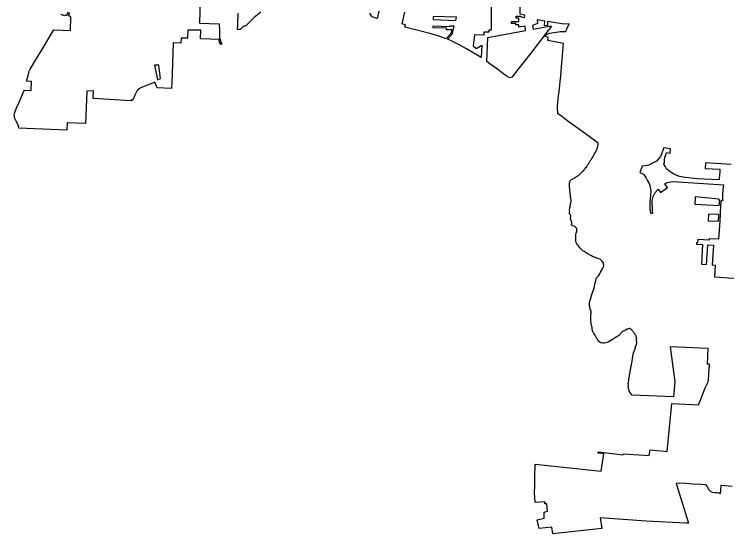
# Model space of a CAD drawing. Extents: x 1597222 to 1925846, y 496284 to 911751.
# Drawn here: x 1784005 to 1831756, y 659247 to 694035 of the extents above; entities that cross this region are included whole.
import ezdxf

# ---------------------------------------------------------------- set-up
doc = ezdxf.new("R2010")
doc.units = 0
doc.layers.add('GM_X_Corporation', color=7, linetype='Continuous')

msp = doc.modelspace()

# ---------------------------------------------------------------- linework, layer by layer
at = {"layer": 'GM_X_Corporation'}
for points in [[(1796454, 695040), (1796416, 693437), (1797732, 693391), (1797750, 692915), (1797765, 692483), (1797798, 692324), (1797855, 692180), (1797917, 692053), (1797878, 692016), (1797761, 692155), (1797739, 692347), (1797135, 692373), (1796483, 692401), (1796502, 692961), (1795648, 692976), (1795623, 692428), (1795183, 692443), (1795165, 692098), (1794646, 692113), (1794591, 690057), (1794554, 689062), (1793588, 689102), (1793430, 689495), (1792602, 689150), (1792522, 689120), (1792355, 689043), (1792357, 689019), (1792282, 688977), (1792273, 688982), (1792085, 688610), (1791929, 688257), (1791865, 688297), (1791829, 688232), (1789283, 688392), (1789311, 688902), (1788878, 688896), (1788791, 686723), (1787546, 686758), (1787521, 686284), (1784315, 686409), (1784297, 686550), (1784248, 686686), (1784135, 686884), (1784054, 687065), (1784026, 687166), (1784005, 687285), (1784016, 687404), (1784055, 687534), (1784161, 687771), (1784313, 688095), (1784468, 688460), (1784642, 688892), (1784665, 688961), (1785129, 688938), (1785159, 689533), (1784834, 689548), (1784931, 689934), (1784982, 690138), (1785006, 690224), (1785068, 690356), (1785346, 690811), (1785585, 691197), (1786031, 691948), (1786472, 692703), (1786647, 692995), (1787777, 692949), (1787788, 693850), (1787631, 693946), (1787720, 694143)], [(1815971, 694946), (1815970, 692976), (1815819, 692976), (1815819, 692836), (1815479, 692837), (1815479, 692637), (1814840, 692653), (1814755, 691919), (1814942, 691760), (1815003, 691763), (1815349, 691973), (1815292, 691132), (1814322, 691728), (1813877, 691966), (1813236, 692275), (1813040, 692360), (1813361, 692699), (1813402, 692854), (1813496, 693235), (1813185, 693246), (1813183, 693186), (1812059, 693228), (1812056, 693152), (1812956, 693119), (1812952, 693019), (1813336, 693005), (1813305, 692879), (1813271, 692749), (1812978, 692440), (1812941, 692401), (1812518, 692556), (1811855, 692744), (1811065, 692954), (1810190, 693173), (1810218, 693327), (1810196, 693333), (1809999, 693384), (1810180, 694175)], [(1832122, 662401), (1831365, 662472), (1831316, 661924), (1831266, 661966), (1831214, 661966), (1831082, 661979), (1830950, 661986), (1830799, 662005), (1830674, 662084), (1830547, 662190), (1830509, 662306), (1830444, 662430), (1830367, 662519), (1830047, 662543), (1829462, 662573), (1829006, 662601), (1828560, 662630), (1828432, 662619), (1828372, 662605), (1828393, 662538), (1829185, 659944), (1829005, 659953), (1826346, 660092), (1823279, 660307), (1823376, 659594), (1820105, 659247), (1820026, 659688), (1819193, 659600), (1819043, 660170), (1819529, 660281), (1819511, 660687), (1819745, 660769), (1819709, 661248), (1819573, 661248), (1819570, 661382), (1818918, 661330), (1818878, 661995), (1818887, 662426), (1818900, 663077), (1818925, 663896), (1823332, 663432), (1823518, 664608), (1823100, 664659), (1823103, 664672), (1823175, 664665), (1823170, 664722), (1824798, 664523), (1824853, 664602), (1826558, 664497), (1826621, 664858), (1827759, 664757), (1828076, 667971), (1829875, 667888), (1829895, 667927), (1829974, 668145), (1830178, 668652), (1830316, 669014), (1830507, 669429), (1830540, 669567), (1830589, 670604), (1830475, 670609), (1830518, 671658), (1827964, 671763), (1828287, 669430), (1828195, 668421), (1825415, 668535), (1825343, 668623), (1825317, 668649), (1825215, 668803), (1825206, 668828), (1825206, 668854), (1825172, 668956), (1825164, 668982), (1825164, 669084), (1825138, 669161), (1825138, 669186), (1825164, 669263), (1825155, 669289), (1825155, 669340), (1825172, 669365), (1825172, 669442), (1825189, 669493), (1825189, 669587), (1825198, 669613), (1825198, 669664), (1825224, 669741), (1825232, 669775), (1825232, 669800), (1825241, 669826), (1825241, 669877), (1825249, 669903), (1825249, 669928), (1825266, 669980), (1825266, 670005), (1825275, 670031), (1825275, 670082), (1825283, 670107), (1825283, 670133), (1825292, 670159), (1825292, 670184), (1825300, 670244), (1825317, 670295), (1825317, 670321), (1825326, 670355), (1825326, 670415), (1825343, 670440), (1825351, 670466), (1825351, 670491), (1825368, 670542), (1825368, 670568), (1825368, 670594), (1825403, 670696), (1825403, 670722), (1825411, 670764), (1825420, 670790), (1825420, 670841), (1825428, 670867), (1825428, 670892), (1825445, 670943), (1825445, 670969), (1825445, 671046), (1825454, 671071), (1825454, 671122), (1825462, 671148), (1825462, 671199), (1825479, 671250), (1825479, 671276), (1825488, 671301), (1825505, 671327), (1825505, 671353), (1825513, 671378), (1825522, 671404), (1825539, 671429), (1825548, 671455), (1825556, 671489), (1825565, 671515), (1825582, 671540), (1825590, 671566), (1825607, 671591), (1825616, 671626), (1825641, 671702), (1825641, 671728), (1825650, 671754), (1825650, 671779), (1825650, 671805), (1825667, 671830), (1825676, 671856), (1825693, 671881), (1825701, 671907), (1825718, 671975), (1825727, 672001), (1825727, 672026), (1825735, 672061), (1825727, 672095), (1825718, 672120), (1825718, 672146), (1825710, 672171), (1825718, 672197), (1825718, 672299), (1825727, 672325), (1825718, 672351), (1825718, 672376), (1825693, 672453), (1825693, 672478), (1825658, 672530), (1825650, 672555), (1825624, 672581), (1825590, 672632), (1825565, 672658), (1825556, 672683), (1825522, 672734), (1825496, 672751), (1825488, 672777), (1825471, 672803), (1825445, 672837), (1825420, 672854), (1825403, 672879), (1825351, 672913), (1825326, 672939), (1825266, 672982), (1825215, 672982), (1825189, 672973), (1825155, 672965), (1825104, 672948), (1825070, 672939), (1825044, 672930), (1825019, 672913), (1824968, 672896), (1824959, 672871), (1824933, 672862), (1824908, 672845), (1824831, 672820), (1824806, 672803), (1824780, 672794), (1824729, 672743), (1824712, 672717), (1824686, 672700), (1824635, 672649), (1824584, 672572), (1824558, 672547), (1824533, 672530), (1824507, 672521), (1824473, 672487), (1824447, 672478), (1824422, 672453), (1824345, 672402), (1824311, 672393), (1824234, 672342), (1824209, 672333), (1824191, 672308), (1824166, 672299), (1824140, 672274), (1824012, 672188), (1823987, 672180), (1823884, 672112), (1823842, 672095), (1823816, 672078), (1823782, 672069), (1823757, 672060), (1823654, 672035), (1823552, 672001), (1823449, 672001), (1823373, 672026), (1823347, 672026), (1823313, 672035), (1823287, 672043), (1823262, 672060), (1823236, 672069), (1823212, 672089), (1823197, 672115), (1823177, 672141), (1823148, 672170), (1823107, 672222), (1823090, 672252), (1823070, 672278), (1823046, 672313), (1823032, 672342), (1823020, 672368), (1823006, 672400), (1822991, 672429), (1822962, 672481), (1822945, 672513), (1822927, 672539), (1822907, 672571), (1822866, 672629), (1822852, 672658), (1822837, 672685), (1822817, 672711), (1822799, 672737), (1822785, 672763), (1822773, 672789), (1822767, 672815), (1822756, 672841), (1822751, 672869), (1822743, 672935), (1822734, 673004), (1822726, 673056), (1822719, 673105), (1822708, 673162), (1822694, 673214), (1822676, 673282), (1822660, 673367), (1822650, 673455), (1822646, 673511), (1822644, 673569), (1822643, 673637), (1822645, 673698), (1822645, 673747), (1822645, 673805), (1822646, 673867), (1822651, 673929), (1822661, 673984), (1822671, 674038), (1822675, 674106), (1822671, 674150), (1822649, 674212), (1822613, 674277), (1822586, 674362), (1822574, 674436), (1822566, 674509), (1822560, 674586), (1822558, 674651), (1822561, 674723), (1822569, 674813), (1822647, 675022), (1822650, 675033), (1822665, 675087), (1822691, 675193), (1822694, 675207), (1822828, 675577), (1822851, 675655), (1822897, 675813), (1822908, 675991), (1822974, 676180), (1823012, 676355), (1823028, 676384), (1823152, 676525), (1823208, 676586), (1823247, 676661), (1823305, 676759), (1823431, 676978), (1823492, 677123), (1823510, 677230), (1823498, 677303), (1823485, 677377), (1823457, 677430), (1823394, 677531), (1823263, 677624), (1823109, 677678), (1823050, 677706), (1822994, 677726), (1822830, 677784), (1822813, 677790), (1822796, 677797), (1822763, 677814), (1822656, 677873), (1822411, 678007), (1822345, 678051), (1822326, 678063), (1822262, 678099), (1822191, 678148), (1822122, 678191), (1822037, 678267), (1821976, 678335), (1821920, 678386), (1821859, 678470), (1821817, 678521), (1821760, 678589), (1821704, 678668), (1821667, 678747), (1821645, 678839), (1821639, 678899), (1821635, 678979), (1821640, 679045), (1821648, 679101), (1821652, 679153), (1821652, 679206), (1821650, 679295), (1821671, 679368), (1821687, 679438), (1821700, 679506), (1821706, 679561), (1821705, 679607), (1821698, 679647), (1821676, 679702), (1821648, 679758), (1821602, 679808), (1821554, 679838), (1821516, 679850), (1821428, 679858), (1821342, 679952), (1821371, 680046), (1821376, 680095), (1821353, 680152), (1821328, 680221), (1821312, 680292), (1821295, 680362), (1821292, 680433), (1821308, 680503), (1821305, 680548), (1821276, 680596), (1821221, 680668), (1821218, 680758), (1821229, 680824), (1821227, 680869), (1821223, 680949), (1821237, 681021), (1821249, 681078), (1821261, 681146), (1821271, 681222), (1821276, 681294), (1821294, 681368), (1821310, 681425), (1821321, 681482), (1821327, 681543), (1821325, 681603), (1821311, 681662), (1821300, 681718), (1821292, 681780), (1821289, 681850), (1821281, 681947), (1821272, 682013), (1821264, 682064), (1821254, 682145), (1821249, 682227), (1821241, 682293), (1821232, 682356), (1821228, 682409), (1821220, 682477), (1821212, 682550), (1821208, 682615), (1821217, 682689), (1821224, 682741), (1821233, 682819), (1821279, 682906), (1821362, 682972), (1821430, 683015), (1821500, 683043), (1821560, 683076), (1821633, 683137), (1821706, 683182), (1821771, 683218), (1821837, 683257), (1821893, 683302), (1821940, 683356), (1821979, 683398), (1821996, 683417), (1822036, 683453), (1822076, 683474), (1822103, 683495), (1822128, 683523), (1822176, 683584), (1822201, 683611), (1822228, 683642), (1822247, 683669), (1822277, 683703), (1822320, 683767), (1822369, 683828), (1822390, 683859), (1822411, 683892), (1822433, 683920), (1822448, 683950), (1822469, 683981), (1822485, 684011), (1822521, 684072), (1822540, 684100), (1822555, 684130), (1822576, 684161), (1822592, 684188), (1822610, 684216), (1822631, 684249), (1822650, 684277), (1822671, 684304), (1822692, 684341), (1822714, 684368), (1822735, 684408), (1822778, 684475), (1822793, 684503), (1822808, 684533), (1822821, 684561), (1822842, 684597), (1822848, 684628), (1822879, 684662), (1822894, 684689), (1822937, 684762), (1822955, 684802), (1822976, 684832), (1822992, 684860), (1823010, 684900), (1823025, 684939), (1823043, 684967), (1823059, 685003), (1823065, 685031), (1823077, 685058), (1823086, 685089), (1823095, 685123), (1823114, 685205), (1823117, 685239), (1823123, 685266), (1823129, 685293), (1823135, 685324), (1823138, 685351), (1823144, 685379), (1823146, 685397), (1822962, 685530), (1822290, 686020), (1821195, 686811), (1820607, 687245), (1820429, 687377), (1820416, 687821), (1820417, 687918), (1820434, 688112), (1820486, 688590), (1820514, 688819), (1820519, 688882), (1820640, 689917), (1820660, 690197), (1820689, 690511), (1820725, 691014), (1820769, 691531), (1820810, 692075), (1819771, 692273), (1819790, 692504), (1819563, 692535), (1819676, 692691), (1819885, 692776), (1820178, 692819), (1820483, 692852), (1820589, 692881), (1820962, 692883), (1821037, 693061), (1821187, 693386), (1820833, 693371), (1819748, 693551), (1819733, 693291), (1819534, 693255), (1819573, 693579), (1819053, 693665), (1819075, 693406), (1818748, 693282), (1818793, 693041), (1819023, 693081), (1819745, 693212), (1819882, 693240), (1820011, 693243), (1819623, 692742), (1818633, 691438), (1817763, 690329), (1817495, 689985), (1817344, 689812), (1817228, 689786), (1816995, 689896), (1816799, 690042), (1816319, 690395), (1815882, 690720), (1815687, 690861), (1815736, 692490), (1816453, 692622), (1817302, 692775), (1817900, 692888), (1818260, 692950), (1818245, 693238), (1817825, 693167), (1817825, 693337), (1817621, 693337), (1817621, 693407), (1817321, 693407), (1817321, 693551), (1817825, 693551), (1817825, 693771), (1817643, 693771), (1817643, 693902), (1817963, 693902), (1817963, 693865), (1818203, 693823), (1818230, 693976), (1817915, 694031), (1817901, 694569)], [(1787615, 694183), (1787480, 693935), (1787407, 693985), (1787393, 693937), (1787173, 694001), (1787192, 694061)], [(1800536, 694182), (1800091, 693822), (1799492, 693235), (1799455, 693271), (1799350, 693209), (1799151, 693020), (1798968, 693020), (1798982, 693331), (1799003, 694106)], [(1808450, 694245), (1808318, 693757), (1807999, 693867), (1807842, 694099)], [(1832057, 683978), (1830337, 684084), (1830318, 683714), (1831286, 683655), (1831291, 683483), (1831237, 683033), (1831243, 682956), (1829768, 683013), (1829367, 683052), (1829219, 683074), (1828976, 683109), (1828588, 683181), (1828218, 683323), (1827864, 683543), (1827722, 683690), (1827645, 683809), (1827619, 683850), (1827559, 683957), (1827537, 684054), (1827581, 684059), (1827577, 684180), (1827581, 684306), (1827615, 684446), (1827717, 684771), (1827972, 684739), (1827994, 685022), (1827532, 685101), (1827326, 684508), (1827186, 684347), (1827057, 684190), (1826817, 684078), (1826535, 683937), (1826086, 683856), (1825939, 683429), (1826173, 683323), (1826237, 683245), (1826279, 683181), (1826357, 683058), (1826425, 682925), (1826499, 682803), (1826551, 682694), (1826595, 682574), (1826625, 682427), (1826646, 682337), (1826679, 682136), (1826635, 681915), (1826597, 681446), (1826612, 681029), (1826642, 680704), (1826808, 680704), (1826777, 680907), (1826772, 681094), (1826759, 681351), (1826757, 681554), (1826828, 681835), (1826956, 682109), (1827149, 682331), (1827311, 682102), (1827780, 682434), (1827605, 682682), (1827784, 682762), (1828005, 682808), (1828168, 682831), (1828505, 682809), (1831536, 682608), (1831503, 682320), (1831488, 682210), (1831468, 682056), (1831468, 681891), (1831468, 681802), (1831468, 681687), (1831488, 681563), (1831379, 681570), (1831348, 681221), (1831284, 680179), (1831210, 678967), (1830578, 679007), (1830572, 678908), (1829817, 678955), (1829803, 678721), (1829727, 678724), (1829729, 678640), (1830123, 678618), (1830063, 677300), (1830403, 677283), (1830488, 678597), (1830859, 678580), (1830773, 677249), (1830986, 677237), (1830937, 676456), (1831279, 676430), (1833096, 676292)]]:
    msp.add_lwpolyline(points, dxfattribs=at)
for points in [[(1812076, 693684), (1813594, 693628), (1813645, 693831), (1812083, 693888)], [(1793596, 689653), (1793803, 689728), (1793686, 690619), (1793395, 690626)], [(1829616, 681319), (1831254, 681224), (1831284, 681543), (1831234, 681662), (1829641, 681802), (1829641, 681697)], [(1830535, 680649), (1830505, 680211), (1831195, 680183), (1831219, 680602), (1831220, 680616)]]:
    msp.add_lwpolyline(points, close=True, dxfattribs=at)

doc.saveas('drawing.dxf')
